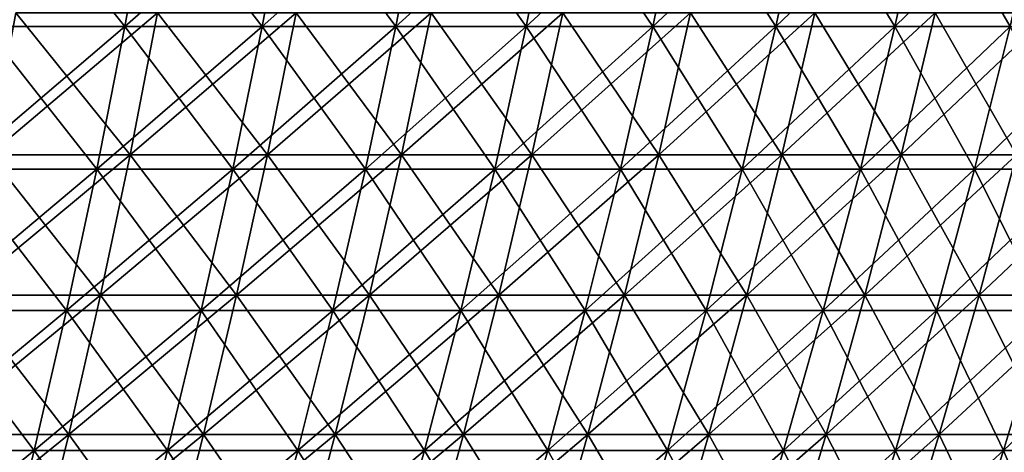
# Model space of a CAD drawing. Header units: millimetres. Extents: x -250 to 250, y 3898 to 4150.
# Tile 540 of 558: x 138 to 179, y 4058 to 4076. Entities that reach past the tile are written whole.
import ezdxf

# ---------------------------------------------------------------- set-up
doc = ezdxf.new("R2010")
doc.units = ezdxf.units.MM
doc.header["$LTSCALE"] = 5.599365
for name, color, linetype in [('2', 7, 'CONTINUOUS'), ('3', 7, 'CONTINUOUS'), ('4', 7, 'CONTINUOUS'), ('5', 7, 'CONTINUOUS')]:
    doc.layers.add(name, color=color, linetype=linetype)

msp = doc.modelspace()

# ---------------------------------------------------------------- linework, layer by layer
at = {"layer": '2', "color": 251, "linetype": 'Continuous', "true_color": 0x504f50}
for points in [[(142.81, 4070.361, -189.111), (136.918, 4070.361, -193.419), (143.962, 4076.295, -190.637), (142.81, 4070.361, -189.111)], [(143.962, 4076.295, -190.637), (136.918, 4070.361, -193.419), (138.023, 4076.295, -194.98), (143.962, 4076.295, -190.637)], [(148.566, 4070.361, -184.623), (142.81, 4070.361, -189.111), (149.765, 4076.295, -186.113), (148.566, 4070.361, -184.623)], [(149.765, 4076.295, -186.113), (142.81, 4070.361, -189.111), (143.962, 4076.295, -190.637), (149.765, 4076.295, -186.113)], [(154.181, 4070.361, -179.961), (148.566, 4070.361, -184.623), (155.425, 4076.295, -181.413), (154.181, 4070.361, -179.961)], [(155.425, 4076.295, -181.413), (148.566, 4070.361, -184.623), (149.765, 4076.295, -186.113), (155.425, 4076.295, -181.413)], [(159.65, 4070.361, -175.127), (154.181, 4070.361, -179.961), (160.938, 4076.295, -176.541), (159.65, 4070.361, -175.127)], [(160.938, 4076.295, -176.541), (154.181, 4070.361, -179.961), (155.425, 4076.295, -181.413), (160.938, 4076.295, -176.541)], [(164.967, 4070.361, -170.128), (159.65, 4070.361, -175.127), (166.298, 4076.295, -171.501), (164.967, 4070.361, -170.128)], [(166.298, 4076.295, -171.501), (159.65, 4070.361, -175.127), (160.938, 4076.295, -176.541), (166.298, 4076.295, -171.501)], [(170.128, 4070.361, -164.967), (164.967, 4070.361, -170.128), (171.501, 4076.295, -166.298), (170.128, 4070.361, -164.967)], [(171.501, 4076.295, -166.298), (164.967, 4070.361, -170.128), (166.298, 4076.295, -171.501), (171.501, 4076.295, -166.298)], [(175.127, 4070.361, -159.65), (170.128, 4070.361, -164.967), (176.541, 4076.295, -160.938), (175.127, 4070.361, -159.65)], [(176.541, 4076.295, -160.938), (170.128, 4070.361, -164.967), (171.501, 4076.295, -166.298), (176.541, 4076.295, -160.938)], [(179.961, 4070.361, -154.181), (175.127, 4070.361, -159.65), (181.413, 4076.295, -155.425), (179.961, 4070.361, -154.181)], [(181.413, 4076.295, -155.425), (175.127, 4070.361, -159.65), (176.541, 4076.295, -160.938), (181.413, 4076.295, -155.425)], [(141.569, 4064.476, -187.467), (135.728, 4064.476, -191.738), (142.81, 4070.361, -189.111), (141.569, 4064.476, -187.467)], [(142.81, 4070.361, -189.111), (135.728, 4064.476, -191.738), (136.918, 4070.361, -193.419), (142.81, 4070.361, -189.111)], [(147.275, 4064.476, -183.019), (141.569, 4064.476, -187.467), (148.566, 4070.361, -184.623), (147.275, 4064.476, -183.019)], [(148.566, 4070.361, -184.623), (141.569, 4064.476, -187.467), (142.81, 4070.361, -189.111), (148.566, 4070.361, -184.623)], [(152.841, 4064.476, -178.396), (147.275, 4064.476, -183.019), (154.181, 4070.361, -179.961), (152.841, 4064.476, -178.396)], [(154.181, 4070.361, -179.961), (147.275, 4064.476, -183.019), (148.566, 4070.361, -184.623), (154.181, 4070.361, -179.961)], [(158.262, 4064.476, -173.605), (152.841, 4064.476, -178.396), (159.65, 4070.361, -175.127), (158.262, 4064.476, -173.605)], [(159.65, 4070.361, -175.127), (152.841, 4064.476, -178.396), (154.181, 4070.361, -179.961), (159.65, 4070.361, -175.127)], [(163.533, 4064.476, -168.649), (158.262, 4064.476, -173.605), (164.967, 4070.361, -170.128), (163.533, 4064.476, -168.649)], [(164.967, 4070.361, -170.128), (158.262, 4064.476, -173.605), (159.65, 4070.361, -175.127), (164.967, 4070.361, -170.128)], [(168.649, 4064.476, -163.533), (163.533, 4064.476, -168.649), (170.128, 4070.361, -164.967), (168.649, 4064.476, -163.533)], [(170.128, 4070.361, -164.967), (163.533, 4064.476, -168.649), (164.967, 4070.361, -170.128), (170.128, 4070.361, -164.967)], [(173.605, 4064.476, -158.262), (168.649, 4064.476, -163.533), (175.127, 4070.361, -159.65), (173.605, 4064.476, -158.262)], [(175.127, 4070.361, -159.65), (168.649, 4064.476, -163.533), (170.128, 4070.361, -164.967), (175.127, 4070.361, -159.65)], [(178.396, 4064.476, -152.841), (173.605, 4064.476, -158.262), (179.961, 4070.361, -154.181), (178.396, 4064.476, -152.841)], [(179.961, 4070.361, -154.181), (173.605, 4064.476, -158.262), (175.127, 4070.361, -159.65), (179.961, 4070.361, -154.181)], [(183.019, 4064.476, -147.275), (178.396, 4064.476, -152.841), (184.623, 4070.361, -148.566), (183.019, 4064.476, -147.275)], [(184.623, 4070.361, -148.566), (178.396, 4064.476, -152.841), (179.961, 4070.361, -154.181), (184.623, 4070.361, -148.566)], [(140.239, 4058.644, -185.707), (134.454, 4058.644, -189.937), (141.569, 4064.476, -187.467), (140.239, 4058.644, -185.707)], [(141.569, 4064.476, -187.467), (134.454, 4058.644, -189.937), (135.728, 4064.476, -191.738), (141.569, 4064.476, -187.467)], [(145.892, 4058.644, -181.3), (140.239, 4058.644, -185.707), (147.275, 4064.476, -183.019), (145.892, 4058.644, -181.3)], [(147.275, 4064.476, -183.019), (140.239, 4058.644, -185.707), (141.569, 4064.476, -187.467), (147.275, 4064.476, -183.019)], [(151.406, 4058.644, -176.721), (145.892, 4058.644, -181.3), (152.841, 4064.476, -178.396), (151.406, 4058.644, -176.721)], [(152.841, 4064.476, -178.396), (145.892, 4058.644, -181.3), (147.275, 4064.476, -183.019), (152.841, 4064.476, -178.396)], [(156.776, 4058.644, -171.975), (151.406, 4058.644, -176.721), (158.262, 4064.476, -173.605), (156.776, 4058.644, -171.975)], [(158.262, 4064.476, -173.605), (151.406, 4058.644, -176.721), (152.841, 4064.476, -178.396), (158.262, 4064.476, -173.605)], [(161.997, 4058.644, -167.065), (156.776, 4058.644, -171.975), (163.533, 4064.476, -168.649), (161.997, 4058.644, -167.065)], [(163.533, 4064.476, -168.649), (156.776, 4058.644, -171.975), (158.262, 4064.476, -173.605), (163.533, 4064.476, -168.649)], [(167.065, 4058.644, -161.997), (161.997, 4058.644, -167.065), (168.649, 4064.476, -163.533), (167.065, 4058.644, -161.997)], [(168.649, 4064.476, -163.533), (161.997, 4058.644, -167.065), (163.533, 4064.476, -168.649), (168.649, 4064.476, -163.533)], [(171.975, 4058.644, -156.776), (167.065, 4058.644, -161.997), (173.605, 4064.476, -158.262), (171.975, 4058.644, -156.776)], [(173.605, 4064.476, -158.262), (167.065, 4058.644, -161.997), (168.649, 4064.476, -163.533), (173.605, 4064.476, -158.262)], [(176.721, 4058.644, -151.406), (171.975, 4058.644, -156.776), (178.396, 4064.476, -152.841), (176.721, 4058.644, -151.406)], [(178.396, 4064.476, -152.841), (171.975, 4058.644, -156.776), (173.605, 4064.476, -158.262), (178.396, 4064.476, -152.841)], [(181.3, 4058.644, -145.892), (176.721, 4058.644, -151.406), (183.019, 4064.476, -147.275), (181.3, 4058.644, -145.892)], [(183.019, 4064.476, -147.275), (176.721, 4058.644, -151.406), (178.396, 4064.476, -152.841), (183.019, 4064.476, -147.275)], [(138.823, 4052.869, -183.831), (133.096, 4052.869, -188.019), (140.239, 4058.644, -185.707), (138.823, 4052.869, -183.831)], [(140.239, 4058.644, -185.707), (133.096, 4052.869, -188.019), (134.454, 4058.644, -189.937), (140.239, 4058.644, -185.707)], [(144.418, 4052.869, -179.469), (138.823, 4052.869, -183.831), (145.892, 4058.644, -181.3), (144.418, 4052.869, -179.469)], [(145.892, 4058.644, -181.3), (138.823, 4052.869, -183.831), (140.239, 4058.644, -185.707), (145.892, 4058.644, -181.3)], [(149.876, 4052.869, -174.936), (144.418, 4052.869, -179.469), (151.406, 4058.644, -176.721), (149.876, 4052.869, -174.936)], [(151.406, 4058.644, -176.721), (144.418, 4052.869, -179.469), (145.892, 4058.644, -181.3), (151.406, 4058.644, -176.721)], [(155.192, 4052.869, -170.238), (149.876, 4052.869, -174.936), (156.776, 4058.644, -171.975), (155.192, 4052.869, -170.238)], [(156.776, 4058.644, -171.975), (149.876, 4052.869, -174.936), (151.406, 4058.644, -176.721), (156.776, 4058.644, -171.975)], [(160.361, 4052.869, -165.378), (155.192, 4052.869, -170.238), (161.997, 4058.644, -167.065), (160.361, 4052.869, -165.378)], [(161.997, 4058.644, -167.065), (155.192, 4052.869, -170.238), (156.776, 4058.644, -171.975), (161.997, 4058.644, -167.065)], [(165.378, 4052.869, -160.361), (160.361, 4052.869, -165.378), (167.065, 4058.644, -161.997), (165.378, 4052.869, -160.361)], [(167.065, 4058.644, -161.997), (160.361, 4052.869, -165.378), (161.997, 4058.644, -167.065), (167.065, 4058.644, -161.997)], [(170.238, 4052.869, -155.192), (165.378, 4052.869, -160.361), (171.975, 4058.644, -156.776), (170.238, 4052.869, -155.192)], [(171.975, 4058.644, -156.776), (165.378, 4052.869, -160.361), (167.065, 4058.644, -161.997), (171.975, 4058.644, -156.776)], [(174.936, 4052.869, -149.876), (170.238, 4052.869, -155.192), (176.721, 4058.644, -151.406), (174.936, 4052.869, -149.876)], [(176.721, 4058.644, -151.406), (170.238, 4052.869, -155.192), (171.975, 4058.644, -156.776), (176.721, 4058.644, -151.406)], [(179.469, 4052.869, -144.418), (174.936, 4052.869, -149.876), (181.3, 4058.644, -145.892), (179.469, 4052.869, -144.418)], [(181.3, 4058.644, -145.892), (174.936, 4052.869, -149.876), (176.721, 4058.644, -151.406), (181.3, 4058.644, -145.892)]]:
    msp.add_3dface(points, dxfattribs=at)
at = {"layer": '3', "color": 251, "linetype": 'Continuous', "true_color": 0x504f50}
for points in [[(136.918, 4070.361, 193.419), (142.81, 4070.361, 189.111), (138.023, 4076.295, 194.98), (136.918, 4070.361, 193.419)], [(138.023, 4076.295, 194.98), (142.81, 4070.361, 189.111), (143.962, 4076.295, 190.637), (138.023, 4076.295, 194.98)], [(142.81, 4070.361, 189.111), (148.566, 4070.361, 184.623), (143.962, 4076.295, 190.637), (142.81, 4070.361, 189.111)], [(143.962, 4076.295, 190.637), (148.566, 4070.361, 184.623), (149.765, 4076.295, 186.113), (143.962, 4076.295, 190.637)], [(148.566, 4070.361, 184.623), (154.181, 4070.361, 179.961), (149.765, 4076.295, 186.113), (148.566, 4070.361, 184.623)], [(149.765, 4076.295, 186.113), (154.181, 4070.361, 179.961), (155.425, 4076.295, 181.413), (149.765, 4076.295, 186.113)], [(154.181, 4070.361, 179.961), (159.65, 4070.361, 175.127), (155.425, 4076.295, 181.413), (154.181, 4070.361, 179.961)], [(155.425, 4076.295, 181.413), (159.65, 4070.361, 175.127), (160.938, 4076.295, 176.541), (155.425, 4076.295, 181.413)], [(159.65, 4070.361, 175.127), (164.967, 4070.361, 170.128), (160.938, 4076.295, 176.541), (159.65, 4070.361, 175.127)], [(160.938, 4076.295, 176.541), (164.967, 4070.361, 170.128), (166.298, 4076.295, 171.501), (160.938, 4076.295, 176.541)], [(164.967, 4070.361, 170.128), (170.128, 4070.361, 164.967), (166.298, 4076.295, 171.501), (164.967, 4070.361, 170.128)], [(166.298, 4076.295, 171.501), (170.128, 4070.361, 164.967), (171.501, 4076.295, 166.298), (166.298, 4076.295, 171.501)], [(170.128, 4070.361, 164.967), (175.127, 4070.361, 159.65), (171.501, 4076.295, 166.298), (170.128, 4070.361, 164.967)], [(171.501, 4076.295, 166.298), (175.127, 4070.361, 159.65), (176.541, 4076.295, 160.938), (171.501, 4076.295, 166.298)], [(175.127, 4070.361, 159.65), (179.961, 4070.361, 154.181), (176.541, 4076.295, 160.938), (175.127, 4070.361, 159.65)], [(176.541, 4076.295, 160.938), (179.961, 4070.361, 154.181), (181.413, 4076.295, 155.425), (176.541, 4076.295, 160.938)], [(135.728, 4064.476, 191.738), (141.569, 4064.476, 187.467), (136.918, 4070.361, 193.419), (135.728, 4064.476, 191.738)], [(136.918, 4070.361, 193.419), (141.569, 4064.476, 187.467), (142.81, 4070.361, 189.111), (136.918, 4070.361, 193.419)], [(141.569, 4064.476, 187.467), (147.275, 4064.476, 183.019), (142.81, 4070.361, 189.111), (141.569, 4064.476, 187.467)], [(142.81, 4070.361, 189.111), (147.275, 4064.476, 183.019), (148.566, 4070.361, 184.623), (142.81, 4070.361, 189.111)], [(147.275, 4064.476, 183.019), (152.841, 4064.476, 178.396), (148.566, 4070.361, 184.623), (147.275, 4064.476, 183.019)], [(148.566, 4070.361, 184.623), (152.841, 4064.476, 178.396), (154.181, 4070.361, 179.961), (148.566, 4070.361, 184.623)], [(152.841, 4064.476, 178.396), (158.262, 4064.476, 173.605), (154.181, 4070.361, 179.961), (152.841, 4064.476, 178.396)], [(154.181, 4070.361, 179.961), (158.262, 4064.476, 173.605), (159.65, 4070.361, 175.127), (154.181, 4070.361, 179.961)], [(158.262, 4064.476, 173.605), (163.533, 4064.476, 168.649), (159.65, 4070.361, 175.127), (158.262, 4064.476, 173.605)], [(159.65, 4070.361, 175.127), (163.533, 4064.476, 168.649), (164.967, 4070.361, 170.128), (159.65, 4070.361, 175.127)], [(163.533, 4064.476, 168.649), (168.649, 4064.476, 163.533), (164.967, 4070.361, 170.128), (163.533, 4064.476, 168.649)], [(164.967, 4070.361, 170.128), (168.649, 4064.476, 163.533), (170.128, 4070.361, 164.967), (164.967, 4070.361, 170.128)], [(168.649, 4064.476, 163.533), (173.605, 4064.476, 158.262), (170.128, 4070.361, 164.967), (168.649, 4064.476, 163.533)], [(170.128, 4070.361, 164.967), (173.605, 4064.476, 158.262), (175.127, 4070.361, 159.65), (170.128, 4070.361, 164.967)], [(173.605, 4064.476, 158.262), (178.396, 4064.476, 152.841), (175.127, 4070.361, 159.65), (173.605, 4064.476, 158.262)], [(175.127, 4070.361, 159.65), (178.396, 4064.476, 152.841), (179.961, 4070.361, 154.181), (175.127, 4070.361, 159.65)], [(178.396, 4064.476, 152.841), (183.019, 4064.476, 147.275), (179.961, 4070.361, 154.181), (178.396, 4064.476, 152.841)], [(134.454, 4058.644, 189.937), (140.239, 4058.644, 185.707), (135.728, 4064.476, 191.738), (134.454, 4058.644, 189.937)], [(135.728, 4064.476, 191.738), (140.239, 4058.644, 185.707), (141.569, 4064.476, 187.467), (135.728, 4064.476, 191.738)], [(140.239, 4058.644, 185.707), (145.892, 4058.644, 181.3), (141.569, 4064.476, 187.467), (140.239, 4058.644, 185.707)], [(141.569, 4064.476, 187.467), (145.892, 4058.644, 181.3), (147.275, 4064.476, 183.019), (141.569, 4064.476, 187.467)], [(145.892, 4058.644, 181.3), (151.406, 4058.644, 176.721), (147.275, 4064.476, 183.019), (145.892, 4058.644, 181.3)], [(147.275, 4064.476, 183.019), (151.406, 4058.644, 176.721), (152.841, 4064.476, 178.396), (147.275, 4064.476, 183.019)], [(151.406, 4058.644, 176.721), (156.776, 4058.644, 171.975), (152.841, 4064.476, 178.396), (151.406, 4058.644, 176.721)], [(152.841, 4064.476, 178.396), (156.776, 4058.644, 171.975), (158.262, 4064.476, 173.605), (152.841, 4064.476, 178.396)], [(156.776, 4058.644, 171.975), (161.997, 4058.644, 167.065), (158.262, 4064.476, 173.605), (156.776, 4058.644, 171.975)], [(158.262, 4064.476, 173.605), (161.997, 4058.644, 167.065), (163.533, 4064.476, 168.649), (158.262, 4064.476, 173.605)], [(161.997, 4058.644, 167.065), (167.065, 4058.644, 161.997), (163.533, 4064.476, 168.649), (161.997, 4058.644, 167.065)], [(163.533, 4064.476, 168.649), (167.065, 4058.644, 161.997), (168.649, 4064.476, 163.533), (163.533, 4064.476, 168.649)], [(167.065, 4058.644, 161.997), (171.975, 4058.644, 156.776), (168.649, 4064.476, 163.533), (167.065, 4058.644, 161.997)], [(168.649, 4064.476, 163.533), (171.975, 4058.644, 156.776), (173.605, 4064.476, 158.262), (168.649, 4064.476, 163.533)], [(171.975, 4058.644, 156.776), (176.721, 4058.644, 151.406), (173.605, 4064.476, 158.262), (171.975, 4058.644, 156.776)], [(173.605, 4064.476, 158.262), (176.721, 4058.644, 151.406), (178.396, 4064.476, 152.841), (173.605, 4064.476, 158.262)], [(176.721, 4058.644, 151.406), (181.3, 4058.644, 145.892), (178.396, 4064.476, 152.841), (176.721, 4058.644, 151.406)], [(178.396, 4064.476, 152.841), (181.3, 4058.644, 145.892), (183.019, 4064.476, 147.275), (178.396, 4064.476, 152.841)], [(133.096, 4052.869, 188.019), (138.823, 4052.869, 183.831), (134.454, 4058.644, 189.937), (133.096, 4052.869, 188.019)], [(134.454, 4058.644, 189.937), (138.823, 4052.869, 183.831), (140.239, 4058.644, 185.707), (134.454, 4058.644, 189.937)], [(138.823, 4052.869, 183.831), (144.418, 4052.869, 179.469), (140.239, 4058.644, 185.707), (138.823, 4052.869, 183.831)], [(140.239, 4058.644, 185.707), (144.418, 4052.869, 179.469), (145.892, 4058.644, 181.3), (140.239, 4058.644, 185.707)], [(144.418, 4052.869, 179.469), (149.876, 4052.869, 174.936), (145.892, 4058.644, 181.3), (144.418, 4052.869, 179.469)], [(145.892, 4058.644, 181.3), (149.876, 4052.869, 174.936), (151.406, 4058.644, 176.721), (145.892, 4058.644, 181.3)], [(149.876, 4052.869, 174.936), (155.192, 4052.869, 170.238), (151.406, 4058.644, 176.721), (149.876, 4052.869, 174.936)], [(151.406, 4058.644, 176.721), (155.192, 4052.869, 170.238), (156.776, 4058.644, 171.975), (151.406, 4058.644, 176.721)], [(155.192, 4052.869, 170.238), (160.361, 4052.869, 165.378), (156.776, 4058.644, 171.975), (155.192, 4052.869, 170.238)], [(156.776, 4058.644, 171.975), (160.361, 4052.869, 165.378), (161.997, 4058.644, 167.065), (156.776, 4058.644, 171.975)], [(160.361, 4052.869, 165.378), (165.378, 4052.869, 160.361), (161.997, 4058.644, 167.065), (160.361, 4052.869, 165.378)], [(161.997, 4058.644, 167.065), (165.378, 4052.869, 160.361), (167.065, 4058.644, 161.997), (161.997, 4058.644, 167.065)], [(165.378, 4052.869, 160.361), (170.238, 4052.869, 155.192), (167.065, 4058.644, 161.997), (165.378, 4052.869, 160.361)], [(167.065, 4058.644, 161.997), (170.238, 4052.869, 155.192), (171.975, 4058.644, 156.776), (167.065, 4058.644, 161.997)], [(170.238, 4052.869, 155.192), (174.936, 4052.869, 149.876), (171.975, 4058.644, 156.776), (170.238, 4052.869, 155.192)], [(171.975, 4058.644, 156.776), (174.936, 4052.869, 149.876), (176.721, 4058.644, 151.406), (171.975, 4058.644, 156.776)], [(174.936, 4052.869, 149.876), (179.469, 4052.869, 144.418), (176.721, 4058.644, 151.406), (174.936, 4052.869, 149.876)], [(176.721, 4058.644, 151.406), (179.469, 4052.869, 144.418), (181.3, 4058.644, 145.892), (176.721, 4058.644, 151.406)]]:
    msp.add_3dface(points, dxfattribs=at)
at = {"layer": '4', "color": 155, "linetype": 'Continuous', "true_color": 0x4a708c}
for points in [[(142.595, 4075.733, 188.826), (136.712, 4075.733, 193.127), (143.683, 4081.754, 190.267), (142.595, 4075.733, 188.826)], [(143.683, 4081.754, 190.267), (136.712, 4075.733, 193.127), (137.756, 4081.754, 194.602), (143.683, 4081.754, 190.267)], [(148.342, 4075.733, 184.345), (142.595, 4075.733, 188.826), (149.474, 4081.754, 185.752), (148.342, 4075.733, 184.345)], [(149.474, 4081.754, 185.752), (142.595, 4075.733, 188.826), (143.683, 4081.754, 190.267), (149.474, 4081.754, 185.752)], [(153.948, 4075.733, 179.689), (148.342, 4075.733, 184.345), (155.124, 4081.754, 181.061), (153.948, 4075.733, 179.689)], [(155.124, 4081.754, 181.061), (148.342, 4075.733, 184.345), (149.474, 4081.754, 185.752), (155.124, 4081.754, 181.061)], [(159.409, 4075.733, 174.863), (153.948, 4075.733, 179.689), (160.626, 4081.754, 176.198), (159.409, 4075.733, 174.863)], [(160.626, 4081.754, 176.198), (153.948, 4075.733, 179.689), (155.124, 4081.754, 181.061), (160.626, 4081.754, 176.198)], [(164.718, 4075.733, 169.871), (159.409, 4075.733, 174.863), (165.976, 4081.754, 171.168), (164.718, 4075.733, 169.871)], [(165.976, 4081.754, 171.168), (159.409, 4075.733, 174.863), (160.626, 4081.754, 176.198), (165.976, 4081.754, 171.168)], [(169.871, 4075.733, 164.718), (164.718, 4075.733, 169.871), (171.168, 4081.754, 165.976), (169.871, 4075.733, 164.718)], [(171.168, 4081.754, 165.976), (164.718, 4075.733, 169.871), (165.976, 4081.754, 171.168), (171.168, 4081.754, 165.976)], [(174.863, 4075.733, 159.409), (169.871, 4075.733, 164.718), (176.198, 4081.754, 160.626), (174.863, 4075.733, 159.409)], [(176.198, 4081.754, 160.626), (169.871, 4075.733, 164.718), (171.168, 4081.754, 165.976), (176.198, 4081.754, 160.626)], [(179.689, 4075.733, 153.948), (174.863, 4075.733, 159.409), (181.061, 4081.754, 155.124), (179.689, 4075.733, 153.948)], [(181.061, 4081.754, 155.124), (174.863, 4075.733, 159.409), (176.198, 4081.754, 160.626), (181.061, 4081.754, 155.124)], [(141.415, 4069.76, 187.263), (135.581, 4069.76, 191.529), (142.595, 4075.733, 188.826), (141.415, 4069.76, 187.263)], [(142.595, 4075.733, 188.826), (135.581, 4069.76, 191.529), (136.712, 4075.733, 193.127), (142.595, 4075.733, 188.826)], [(147.114, 4069.76, 182.819), (141.415, 4069.76, 187.263), (148.342, 4075.733, 184.345), (147.114, 4069.76, 182.819)], [(148.342, 4075.733, 184.345), (141.415, 4069.76, 187.263), (142.595, 4075.733, 188.826), (148.342, 4075.733, 184.345)], [(152.674, 4069.76, 178.202), (147.114, 4069.76, 182.819), (153.948, 4075.733, 179.689), (152.674, 4069.76, 178.202)], [(153.948, 4075.733, 179.689), (147.114, 4069.76, 182.819), (148.342, 4075.733, 184.345), (153.948, 4075.733, 179.689)], [(158.09, 4069.76, 173.416), (152.674, 4069.76, 178.202), (159.409, 4075.733, 174.863), (158.09, 4069.76, 173.416)], [(159.409, 4075.733, 174.863), (152.674, 4069.76, 178.202), (153.948, 4075.733, 179.689), (159.409, 4075.733, 174.863)], [(163.355, 4069.76, 168.466), (158.09, 4069.76, 173.416), (164.718, 4075.733, 169.871), (163.355, 4069.76, 168.466)], [(164.718, 4075.733, 169.871), (158.09, 4069.76, 173.416), (159.409, 4075.733, 174.863), (164.718, 4075.733, 169.871)], [(168.466, 4069.76, 163.355), (163.355, 4069.76, 168.466), (169.871, 4075.733, 164.718), (168.466, 4069.76, 163.355)], [(169.871, 4075.733, 164.718), (163.355, 4069.76, 168.466), (164.718, 4075.733, 169.871), (169.871, 4075.733, 164.718)], [(173.416, 4069.76, 158.09), (168.466, 4069.76, 163.355), (174.863, 4075.733, 159.409), (173.416, 4069.76, 158.09)], [(174.863, 4075.733, 159.409), (168.466, 4069.76, 163.355), (169.871, 4075.733, 164.718), (174.863, 4075.733, 159.409)], [(178.202, 4069.76, 152.674), (173.416, 4069.76, 158.09), (179.689, 4075.733, 153.948), (178.202, 4069.76, 152.674)], [(179.689, 4075.733, 153.948), (173.416, 4069.76, 158.09), (174.863, 4075.733, 159.409), (179.689, 4075.733, 153.948)], [(182.819, 4069.76, 147.114), (178.202, 4069.76, 152.674), (184.345, 4075.733, 148.342), (182.819, 4069.76, 147.114)], [(184.345, 4075.733, 148.342), (178.202, 4069.76, 152.674), (179.689, 4075.733, 153.948), (184.345, 4075.733, 148.342)], [(140.144, 4063.839, 185.58), (134.362, 4063.839, 189.808), (141.415, 4069.76, 187.263), (140.144, 4063.839, 185.58)], [(141.415, 4069.76, 187.263), (134.362, 4063.839, 189.808), (135.581, 4069.76, 191.529), (141.415, 4069.76, 187.263)], [(145.792, 4063.839, 181.176), (140.144, 4063.839, 185.58), (147.114, 4069.76, 182.819), (145.792, 4063.839, 181.176)], [(147.114, 4069.76, 182.819), (140.144, 4063.839, 185.58), (141.415, 4069.76, 187.263), (147.114, 4069.76, 182.819)], [(151.302, 4063.839, 176.601), (145.792, 4063.839, 181.176), (152.674, 4069.76, 178.202), (151.302, 4063.839, 176.601)], [(152.674, 4069.76, 178.202), (145.792, 4063.839, 181.176), (147.114, 4069.76, 182.819), (152.674, 4069.76, 178.202)], [(156.669, 4063.839, 171.858), (151.302, 4063.839, 176.601), (158.09, 4069.76, 173.416), (156.669, 4063.839, 171.858)], [(158.09, 4069.76, 173.416), (151.302, 4063.839, 176.601), (152.674, 4069.76, 178.202), (158.09, 4069.76, 173.416)], [(161.887, 4063.839, 166.952), (156.669, 4063.839, 171.858), (163.355, 4069.76, 168.466), (161.887, 4063.839, 166.952)], [(163.355, 4069.76, 168.466), (156.669, 4063.839, 171.858), (158.09, 4069.76, 173.416), (163.355, 4069.76, 168.466)], [(166.952, 4063.839, 161.887), (161.887, 4063.839, 166.952), (168.466, 4069.76, 163.355), (166.952, 4063.839, 161.887)], [(168.466, 4069.76, 163.355), (161.887, 4063.839, 166.952), (163.355, 4069.76, 168.466), (168.466, 4069.76, 163.355)], [(171.858, 4063.839, 156.669), (166.952, 4063.839, 161.887), (173.416, 4069.76, 158.09), (171.858, 4063.839, 156.669)], [(173.416, 4069.76, 158.09), (166.952, 4063.839, 161.887), (168.466, 4069.76, 163.355), (173.416, 4069.76, 158.09)], [(176.601, 4063.839, 151.302), (171.858, 4063.839, 156.669), (178.202, 4069.76, 152.674), (176.601, 4063.839, 151.302)], [(178.202, 4069.76, 152.674), (171.858, 4063.839, 156.669), (173.416, 4069.76, 158.09), (178.202, 4069.76, 152.674)], [(181.176, 4063.839, 145.792), (176.601, 4063.839, 151.302), (182.819, 4069.76, 147.114), (181.176, 4063.839, 145.792)], [(182.819, 4069.76, 147.114), (176.601, 4063.839, 151.302), (178.202, 4069.76, 152.674), (182.819, 4069.76, 147.114)], [(138.783, 4057.973, 183.778), (133.057, 4057.973, 187.965), (140.144, 4063.839, 185.58), (138.783, 4057.973, 183.778)], [(140.144, 4063.839, 185.58), (133.057, 4057.973, 187.965), (134.362, 4063.839, 189.808), (140.144, 4063.839, 185.58)], [(144.376, 4057.973, 179.417), (138.783, 4057.973, 183.778), (145.792, 4063.839, 181.176), (144.376, 4057.973, 179.417)], [(145.792, 4063.839, 181.176), (138.783, 4057.973, 183.778), (140.144, 4063.839, 185.58), (145.792, 4063.839, 181.176)], [(149.833, 4057.973, 174.886), (144.376, 4057.973, 179.417), (151.302, 4063.839, 176.601), (149.833, 4057.973, 174.886)], [(151.302, 4063.839, 176.601), (144.376, 4057.973, 179.417), (145.792, 4063.839, 181.176), (151.302, 4063.839, 176.601)], [(155.148, 4057.973, 170.189), (149.833, 4057.973, 174.886), (156.669, 4063.839, 171.858), (155.148, 4057.973, 170.189)], [(156.669, 4063.839, 171.858), (149.833, 4057.973, 174.886), (151.302, 4063.839, 176.601), (156.669, 4063.839, 171.858)], [(160.315, 4057.973, 165.33), (155.148, 4057.973, 170.189), (161.887, 4063.839, 166.952), (160.315, 4057.973, 165.33)], [(161.887, 4063.839, 166.952), (155.148, 4057.973, 170.189), (156.669, 4063.839, 171.858), (161.887, 4063.839, 166.952)], [(165.33, 4057.973, 160.315), (160.315, 4057.973, 165.33), (166.952, 4063.839, 161.887), (165.33, 4057.973, 160.315)], [(166.952, 4063.839, 161.887), (160.315, 4057.973, 165.33), (161.887, 4063.839, 166.952), (166.952, 4063.839, 161.887)], [(170.189, 4057.973, 155.148), (165.33, 4057.973, 160.315), (171.858, 4063.839, 156.669), (170.189, 4057.973, 155.148)], [(171.858, 4063.839, 156.669), (165.33, 4057.973, 160.315), (166.952, 4063.839, 161.887), (171.858, 4063.839, 156.669)], [(174.886, 4057.973, 149.833), (170.189, 4057.973, 155.148), (176.601, 4063.839, 151.302), (174.886, 4057.973, 149.833)], [(176.601, 4063.839, 151.302), (170.189, 4057.973, 155.148), (171.858, 4063.839, 156.669), (176.601, 4063.839, 151.302)], [(179.417, 4057.973, 144.376), (174.886, 4057.973, 149.833), (181.176, 4063.839, 145.792), (179.417, 4057.973, 144.376)], [(181.176, 4063.839, 145.792), (174.886, 4057.973, 149.833), (176.601, 4063.839, 151.302), (181.176, 4063.839, 145.792)], [(183.778, 4057.973, 138.783), (179.417, 4057.973, 144.376), (185.58, 4063.839, 140.144), (183.778, 4057.973, 138.783)], [(185.58, 4063.839, 140.144), (179.417, 4057.973, 144.376), (181.176, 4063.839, 145.792), (185.58, 4063.839, 140.144)], [(137.333, 4052.166, 181.858), (131.667, 4052.166, 186.001), (138.783, 4057.973, 183.778), (137.333, 4052.166, 181.858)], [(138.783, 4057.973, 183.778), (131.667, 4052.166, 186.001), (133.057, 4057.973, 187.965), (138.783, 4057.973, 183.778)], [(142.868, 4052.166, 177.542), (137.333, 4052.166, 181.858), (144.376, 4057.973, 179.417), (142.868, 4052.166, 177.542)], [(144.376, 4057.973, 179.417), (137.333, 4052.166, 181.858), (138.783, 4057.973, 183.778), (144.376, 4057.973, 179.417)], [(148.267, 4052.166, 173.058), (142.868, 4052.166, 177.542), (149.833, 4057.973, 174.886), (148.267, 4052.166, 173.058)], [(149.833, 4057.973, 174.886), (142.868, 4052.166, 177.542), (144.376, 4057.973, 179.417), (149.833, 4057.973, 174.886)], [(153.526, 4052.166, 168.41), (148.267, 4052.166, 173.058), (155.148, 4057.973, 170.189), (153.526, 4052.166, 168.41)], [(155.148, 4057.973, 170.189), (148.267, 4052.166, 173.058), (149.833, 4057.973, 174.886), (155.148, 4057.973, 170.189)], [(158.64, 4052.166, 163.603), (153.526, 4052.166, 168.41), (160.315, 4057.973, 165.33), (158.64, 4052.166, 163.603)], [(160.315, 4057.973, 165.33), (153.526, 4052.166, 168.41), (155.148, 4057.973, 170.189), (160.315, 4057.973, 165.33)], [(163.603, 4052.166, 158.64), (158.64, 4052.166, 163.603), (165.33, 4057.973, 160.315), (163.603, 4052.166, 158.64)], [(165.33, 4057.973, 160.315), (158.64, 4052.166, 163.603), (160.315, 4057.973, 165.33), (165.33, 4057.973, 160.315)], [(168.41, 4052.166, 153.526), (163.603, 4052.166, 158.64), (170.189, 4057.973, 155.148), (168.41, 4052.166, 153.526)], [(170.189, 4057.973, 155.148), (163.603, 4052.166, 158.64), (165.33, 4057.973, 160.315), (170.189, 4057.973, 155.148)], [(173.058, 4052.166, 148.267), (168.41, 4052.166, 153.526), (174.886, 4057.973, 149.833), (173.058, 4052.166, 148.267)], [(174.886, 4057.973, 149.833), (168.41, 4052.166, 153.526), (170.189, 4057.973, 155.148), (174.886, 4057.973, 149.833)], [(177.542, 4052.166, 142.868), (173.058, 4052.166, 148.267), (179.417, 4057.973, 144.376), (177.542, 4052.166, 142.868)], [(179.417, 4057.973, 144.376), (173.058, 4052.166, 148.267), (174.886, 4057.973, 149.833), (179.417, 4057.973, 144.376)], [(181.858, 4052.166, 137.333), (177.542, 4052.166, 142.868), (183.778, 4057.973, 138.783), (181.858, 4052.166, 137.333)], [(183.778, 4057.973, 138.783), (177.542, 4052.166, 142.868), (179.417, 4057.973, 144.376), (183.778, 4057.973, 138.783)]]:
    msp.add_3dface(points, dxfattribs=at)
at = {"layer": '5', "color": 155, "linetype": 'Continuous', "true_color": 0x4a708c}
for points in [[(136.712, 4075.733, -193.127), (142.595, 4075.733, -188.826), (137.756, 4081.754, -194.602), (136.712, 4075.733, -193.127)], [(137.756, 4081.754, -194.602), (142.595, 4075.733, -188.826), (143.683, 4081.754, -190.267), (137.756, 4081.754, -194.602)], [(142.595, 4075.733, -188.826), (148.342, 4075.733, -184.345), (143.683, 4081.754, -190.267), (142.595, 4075.733, -188.826)], [(143.683, 4081.754, -190.267), (148.342, 4075.733, -184.345), (149.474, 4081.754, -185.752), (143.683, 4081.754, -190.267)], [(148.342, 4075.733, -184.345), (153.948, 4075.733, -179.689), (149.474, 4081.754, -185.752), (148.342, 4075.733, -184.345)], [(149.474, 4081.754, -185.752), (153.948, 4075.733, -179.689), (155.124, 4081.754, -181.061), (149.474, 4081.754, -185.752)], [(153.948, 4075.733, -179.689), (159.409, 4075.733, -174.863), (155.124, 4081.754, -181.061), (153.948, 4075.733, -179.689)], [(155.124, 4081.754, -181.061), (159.409, 4075.733, -174.863), (160.626, 4081.754, -176.198), (155.124, 4081.754, -181.061)], [(159.409, 4075.733, -174.863), (164.718, 4075.733, -169.871), (160.626, 4081.754, -176.198), (159.409, 4075.733, -174.863)], [(160.626, 4081.754, -176.198), (164.718, 4075.733, -169.871), (165.976, 4081.754, -171.168), (160.626, 4081.754, -176.198)], [(164.718, 4075.733, -169.871), (169.871, 4075.733, -164.718), (165.976, 4081.754, -171.168), (164.718, 4075.733, -169.871)], [(165.976, 4081.754, -171.168), (169.871, 4075.733, -164.718), (171.168, 4081.754, -165.976), (165.976, 4081.754, -171.168)], [(169.871, 4075.733, -164.718), (174.863, 4075.733, -159.409), (171.168, 4081.754, -165.976), (169.871, 4075.733, -164.718)], [(171.168, 4081.754, -165.976), (174.863, 4075.733, -159.409), (176.198, 4081.754, -160.626), (171.168, 4081.754, -165.976)], [(174.863, 4075.733, -159.409), (179.689, 4075.733, -153.948), (176.198, 4081.754, -160.626), (174.863, 4075.733, -159.409)], [(176.198, 4081.754, -160.626), (179.689, 4075.733, -153.948), (181.061, 4081.754, -155.124), (176.198, 4081.754, -160.626)], [(135.581, 4069.76, -191.529), (141.415, 4069.76, -187.263), (136.712, 4075.733, -193.127), (135.581, 4069.76, -191.529)], [(136.712, 4075.733, -193.127), (141.415, 4069.76, -187.263), (142.595, 4075.733, -188.826), (136.712, 4075.733, -193.127)], [(141.415, 4069.76, -187.263), (147.114, 4069.76, -182.819), (142.595, 4075.733, -188.826), (141.415, 4069.76, -187.263)], [(142.595, 4075.733, -188.826), (147.114, 4069.76, -182.819), (148.342, 4075.733, -184.345), (142.595, 4075.733, -188.826)], [(147.114, 4069.76, -182.819), (152.674, 4069.76, -178.202), (148.342, 4075.733, -184.345), (147.114, 4069.76, -182.819)], [(148.342, 4075.733, -184.345), (152.674, 4069.76, -178.202), (153.948, 4075.733, -179.689), (148.342, 4075.733, -184.345)], [(152.674, 4069.76, -178.202), (158.09, 4069.76, -173.416), (153.948, 4075.733, -179.689), (152.674, 4069.76, -178.202)], [(153.948, 4075.733, -179.689), (158.09, 4069.76, -173.416), (159.409, 4075.733, -174.863), (153.948, 4075.733, -179.689)], [(158.09, 4069.76, -173.416), (163.355, 4069.76, -168.466), (159.409, 4075.733, -174.863), (158.09, 4069.76, -173.416)], [(159.409, 4075.733, -174.863), (163.355, 4069.76, -168.466), (164.718, 4075.733, -169.871), (159.409, 4075.733, -174.863)], [(163.355, 4069.76, -168.466), (168.466, 4069.76, -163.355), (164.718, 4075.733, -169.871), (163.355, 4069.76, -168.466)], [(164.718, 4075.733, -169.871), (168.466, 4069.76, -163.355), (169.871, 4075.733, -164.718), (164.718, 4075.733, -169.871)], [(168.466, 4069.76, -163.355), (173.416, 4069.76, -158.09), (169.871, 4075.733, -164.718), (168.466, 4069.76, -163.355)], [(169.871, 4075.733, -164.718), (173.416, 4069.76, -158.09), (174.863, 4075.733, -159.409), (169.871, 4075.733, -164.718)], [(173.416, 4069.76, -158.09), (178.202, 4069.76, -152.674), (174.863, 4075.733, -159.409), (173.416, 4069.76, -158.09)], [(174.863, 4075.733, -159.409), (178.202, 4069.76, -152.674), (179.689, 4075.733, -153.948), (174.863, 4075.733, -159.409)], [(178.202, 4069.76, -152.674), (182.819, 4069.76, -147.114), (179.689, 4075.733, -153.948), (178.202, 4069.76, -152.674)], [(134.362, 4063.839, -189.808), (140.144, 4063.839, -185.58), (135.581, 4069.76, -191.529), (134.362, 4063.839, -189.808)], [(135.581, 4069.76, -191.529), (140.144, 4063.839, -185.58), (141.415, 4069.76, -187.263), (135.581, 4069.76, -191.529)], [(140.144, 4063.839, -185.58), (145.792, 4063.839, -181.176), (141.415, 4069.76, -187.263), (140.144, 4063.839, -185.58)], [(141.415, 4069.76, -187.263), (145.792, 4063.839, -181.176), (147.114, 4069.76, -182.819), (141.415, 4069.76, -187.263)], [(145.792, 4063.839, -181.176), (151.302, 4063.839, -176.601), (147.114, 4069.76, -182.819), (145.792, 4063.839, -181.176)], [(147.114, 4069.76, -182.819), (151.302, 4063.839, -176.601), (152.674, 4069.76, -178.202), (147.114, 4069.76, -182.819)], [(151.302, 4063.839, -176.601), (156.669, 4063.839, -171.858), (152.674, 4069.76, -178.202), (151.302, 4063.839, -176.601)], [(152.674, 4069.76, -178.202), (156.669, 4063.839, -171.858), (158.09, 4069.76, -173.416), (152.674, 4069.76, -178.202)], [(156.669, 4063.839, -171.858), (161.887, 4063.839, -166.952), (158.09, 4069.76, -173.416), (156.669, 4063.839, -171.858)], [(158.09, 4069.76, -173.416), (161.887, 4063.839, -166.952), (163.355, 4069.76, -168.466), (158.09, 4069.76, -173.416)], [(161.887, 4063.839, -166.952), (166.952, 4063.839, -161.887), (163.355, 4069.76, -168.466), (161.887, 4063.839, -166.952)], [(163.355, 4069.76, -168.466), (166.952, 4063.839, -161.887), (168.466, 4069.76, -163.355), (163.355, 4069.76, -168.466)], [(166.952, 4063.839, -161.887), (171.858, 4063.839, -156.669), (168.466, 4069.76, -163.355), (166.952, 4063.839, -161.887)], [(168.466, 4069.76, -163.355), (171.858, 4063.839, -156.669), (173.416, 4069.76, -158.09), (168.466, 4069.76, -163.355)], [(171.858, 4063.839, -156.669), (176.601, 4063.839, -151.302), (173.416, 4069.76, -158.09), (171.858, 4063.839, -156.669)], [(173.416, 4069.76, -158.09), (176.601, 4063.839, -151.302), (178.202, 4069.76, -152.674), (173.416, 4069.76, -158.09)], [(176.601, 4063.839, -151.302), (181.176, 4063.839, -145.792), (178.202, 4069.76, -152.674), (176.601, 4063.839, -151.302)], [(178.202, 4069.76, -152.674), (181.176, 4063.839, -145.792), (182.819, 4069.76, -147.114), (178.202, 4069.76, -152.674)], [(133.057, 4057.973, -187.965), (138.783, 4057.973, -183.778), (134.362, 4063.839, -189.808), (133.057, 4057.973, -187.965)], [(134.362, 4063.839, -189.808), (138.783, 4057.973, -183.778), (140.144, 4063.839, -185.58), (134.362, 4063.839, -189.808)], [(138.783, 4057.973, -183.778), (144.376, 4057.973, -179.417), (140.144, 4063.839, -185.58), (138.783, 4057.973, -183.778)], [(140.144, 4063.839, -185.58), (144.376, 4057.973, -179.417), (145.792, 4063.839, -181.176), (140.144, 4063.839, -185.58)], [(144.376, 4057.973, -179.417), (149.833, 4057.973, -174.886), (145.792, 4063.839, -181.176), (144.376, 4057.973, -179.417)], [(145.792, 4063.839, -181.176), (149.833, 4057.973, -174.886), (151.302, 4063.839, -176.601), (145.792, 4063.839, -181.176)], [(149.833, 4057.973, -174.886), (155.148, 4057.973, -170.189), (151.302, 4063.839, -176.601), (149.833, 4057.973, -174.886)], [(151.302, 4063.839, -176.601), (155.148, 4057.973, -170.189), (156.669, 4063.839, -171.858), (151.302, 4063.839, -176.601)], [(155.148, 4057.973, -170.189), (160.315, 4057.973, -165.33), (156.669, 4063.839, -171.858), (155.148, 4057.973, -170.189)], [(156.669, 4063.839, -171.858), (160.315, 4057.973, -165.33), (161.887, 4063.839, -166.952), (156.669, 4063.839, -171.858)], [(160.315, 4057.973, -165.33), (165.33, 4057.973, -160.315), (161.887, 4063.839, -166.952), (160.315, 4057.973, -165.33)], [(161.887, 4063.839, -166.952), (165.33, 4057.973, -160.315), (166.952, 4063.839, -161.887), (161.887, 4063.839, -166.952)], [(165.33, 4057.973, -160.315), (170.189, 4057.973, -155.148), (166.952, 4063.839, -161.887), (165.33, 4057.973, -160.315)], [(166.952, 4063.839, -161.887), (170.189, 4057.973, -155.148), (171.858, 4063.839, -156.669), (166.952, 4063.839, -161.887)], [(170.189, 4057.973, -155.148), (174.886, 4057.973, -149.833), (171.858, 4063.839, -156.669), (170.189, 4057.973, -155.148)], [(171.858, 4063.839, -156.669), (174.886, 4057.973, -149.833), (176.601, 4063.839, -151.302), (171.858, 4063.839, -156.669)], [(174.886, 4057.973, -149.833), (179.417, 4057.973, -144.376), (176.601, 4063.839, -151.302), (174.886, 4057.973, -149.833)], [(176.601, 4063.839, -151.302), (179.417, 4057.973, -144.376), (181.176, 4063.839, -145.792), (176.601, 4063.839, -151.302)], [(179.417, 4057.973, -144.376), (183.778, 4057.973, -138.783), (181.176, 4063.839, -145.792), (179.417, 4057.973, -144.376)], [(133.057, 4057.973, -187.965), (137.333, 4052.166, -181.858), (138.783, 4057.973, -183.778), (133.057, 4057.973, -187.965)], [(137.333, 4052.166, -181.858), (142.868, 4052.166, -177.542), (138.783, 4057.973, -183.778), (137.333, 4052.166, -181.858)], [(138.783, 4057.973, -183.778), (142.868, 4052.166, -177.542), (144.376, 4057.973, -179.417), (138.783, 4057.973, -183.778)], [(142.868, 4052.166, -177.542), (148.267, 4052.166, -173.058), (144.376, 4057.973, -179.417), (142.868, 4052.166, -177.542)], [(144.376, 4057.973, -179.417), (148.267, 4052.166, -173.058), (149.833, 4057.973, -174.886), (144.376, 4057.973, -179.417)], [(148.267, 4052.166, -173.058), (153.526, 4052.166, -168.41), (149.833, 4057.973, -174.886), (148.267, 4052.166, -173.058)], [(149.833, 4057.973, -174.886), (153.526, 4052.166, -168.41), (155.148, 4057.973, -170.189), (149.833, 4057.973, -174.886)], [(153.526, 4052.166, -168.41), (158.64, 4052.166, -163.603), (155.148, 4057.973, -170.189), (153.526, 4052.166, -168.41)], [(155.148, 4057.973, -170.189), (158.64, 4052.166, -163.603), (160.315, 4057.973, -165.33), (155.148, 4057.973, -170.189)], [(158.64, 4052.166, -163.603), (163.603, 4052.166, -158.64), (160.315, 4057.973, -165.33), (158.64, 4052.166, -163.603)], [(160.315, 4057.973, -165.33), (163.603, 4052.166, -158.64), (165.33, 4057.973, -160.315), (160.315, 4057.973, -165.33)], [(163.603, 4052.166, -158.64), (168.41, 4052.166, -153.526), (165.33, 4057.973, -160.315), (163.603, 4052.166, -158.64)], [(165.33, 4057.973, -160.315), (168.41, 4052.166, -153.526), (170.189, 4057.973, -155.148), (165.33, 4057.973, -160.315)], [(168.41, 4052.166, -153.526), (173.058, 4052.166, -148.267), (170.189, 4057.973, -155.148), (168.41, 4052.166, -153.526)], [(170.189, 4057.973, -155.148), (173.058, 4052.166, -148.267), (174.886, 4057.973, -149.833), (170.189, 4057.973, -155.148)], [(173.058, 4052.166, -148.267), (177.542, 4052.166, -142.868), (174.886, 4057.973, -149.833), (173.058, 4052.166, -148.267)], [(174.886, 4057.973, -149.833), (177.542, 4052.166, -142.868), (179.417, 4057.973, -144.376), (174.886, 4057.973, -149.833)], [(177.542, 4052.166, -142.868), (181.858, 4052.166, -137.333), (179.417, 4057.973, -144.376), (177.542, 4052.166, -142.868)], [(179.417, 4057.973, -144.376), (181.858, 4052.166, -137.333), (183.778, 4057.973, -138.783), (179.417, 4057.973, -144.376)]]:
    msp.add_3dface(points, dxfattribs=at)

doc.saveas('drawing.dxf')
